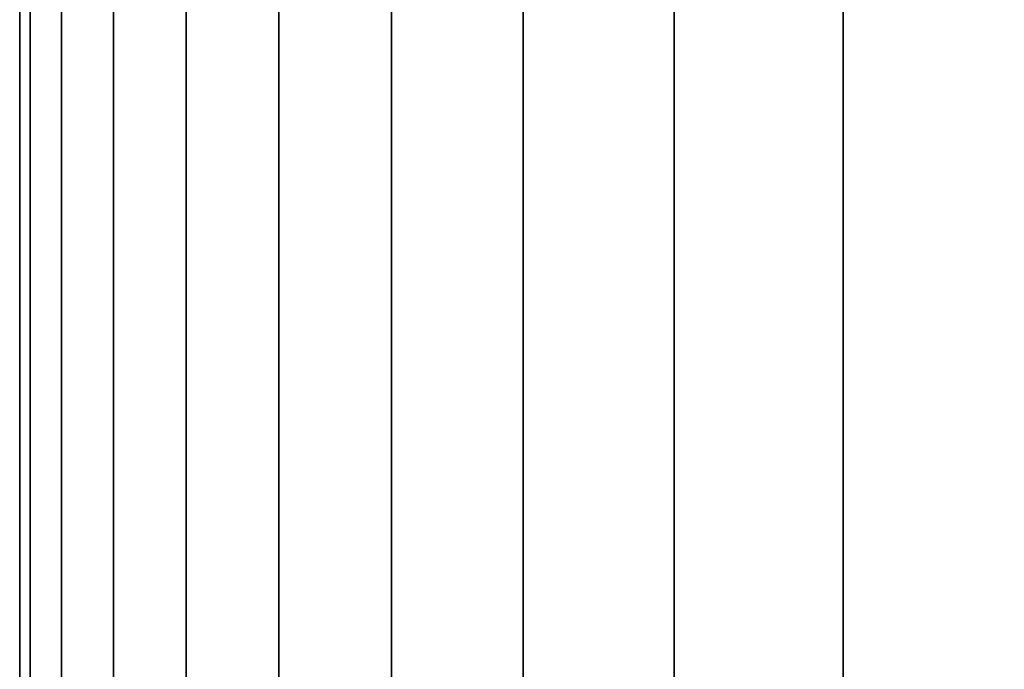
# Model space of a CAD drawing. Header units: metres. Extents: x -109 to 109, y -100 to 58.
# Tile 511 of 642: x -8.4 to -6.77, y 44.14 to 45.21. Entities that reach past the tile are written whole.
import ezdxf

# ---------------------------------------------------------------- set-up
doc = ezdxf.new("R2010")
doc.units = ezdxf.units.M
doc.layers.add('solid_21_062_100_XXX', color=7, linetype='CONTINUOUS')

msp = doc.modelspace()

# ---------------------------------------------------------------- linework, layer by layer
at = {"layer": 'solid_21_062_100_XXX'}
for points in [[(-8.382748, 37.700001, 204.459381), (-8.4, 37.700001, 204.997437), (-8.4, 45.900002, 204.997437), (-8.382741, 45.900002, 204.459244)], [(-8.382741, 45.900002, 205.535614), (-8.4, 45.900002, 204.997437), (-8.4, 37.700001, 204.997437), (-8.382748, 37.700001, 205.535477)], [(-8.382741, 45.900002, 204.459244), (-8.331037, 45.900002, 203.923264), (-8.331014, 37.700001, 203.923111), (-8.382748, 37.700001, 204.459381)], [(-8.331037, 45.900002, 206.071594), (-8.382741, 45.900002, 205.535614), (-8.382748, 37.700001, 205.535477), (-8.331014, 37.700001, 206.071747)], [(-8.331037, 45.900002, 203.923264), (-8.245097, 45.900002, 203.391693), (-8.24512, 37.700001, 203.3918), (-8.331014, 37.700001, 203.923111)], [(-8.245097, 45.900002, 206.603165), (-8.331037, 45.900002, 206.071594), (-8.331014, 37.700001, 206.071747), (-8.24512, 37.700001, 206.603058)], [(-8.125278, 45.900002, 202.86673), (-8.125287, 37.700001, 202.866776), (-8.24512, 37.700001, 203.3918), (-8.245097, 45.900002, 203.391693)], [(-8.125278, 45.900002, 207.128128), (-8.245097, 45.900002, 206.603165), (-8.24512, 37.700001, 206.603058), (-8.125287, 37.700001, 207.128082)], [(-8.125278, 45.900002, 202.86673), (-7.972069, 45.900002, 202.350525), (-7.972034, 37.700001, 202.350418), (-8.125287, 37.700001, 202.866776)], [(-7.972069, 45.900002, 207.644333), (-8.125278, 45.900002, 207.128128), (-8.125287, 37.700001, 207.128082), (-7.972034, 37.700001, 207.644455)], [(-7.972069, 45.900002, 202.350525), (-7.786101, 45.900002, 201.845184), (-7.78615, 37.700001, 201.845306), (-7.972034, 37.700001, 202.350418)], [(-7.786101, 45.900002, 208.149673), (-7.972069, 45.900002, 207.644333), (-7.972034, 37.700001, 207.644455), (-7.78615, 37.700001, 208.149551)], [(-7.786101, 45.900002, 201.845184), (-7.568139, 45.900002, 201.352814), (-7.568099, 37.700001, 201.352722), (-7.78615, 37.700001, 201.845306)], [(-7.568139, 45.900002, 208.642059), (-7.786101, 45.900002, 208.149673), (-7.78615, 37.700001, 208.149551), (-7.568099, 37.700001, 208.642136)], [(-7.568139, 45.900002, 201.352814), (-7.319077, 45.900002, 200.875397), (-7.319033, 37.700001, 200.87532), (-7.568099, 37.700001, 201.352722)], [(-7.568139, 45.900002, 208.642059), (-7.568099, 37.700001, 208.642136), (-7.319033, 37.700001, 209.119537), (-7.319077, 45.900002, 209.119461)], [(-7.319077, 45.900002, 200.875397), (-7.039941, 45.900002, 200.414932), (-7.040025, 37.700001, 200.41507), (-7.319033, 37.700001, 200.87532)], [(-7.039941, 45.900002, 209.579926), (-7.319077, 45.900002, 209.119461), (-7.319033, 37.700001, 209.119537), (-7.040025, 37.700001, 209.579788)], [(-7.039941, 45.900002, 200.414932), (-6.731876, 45.900002, 199.973297), (-6.731777, 37.700001, 199.973175), (-7.040025, 37.700001, 200.41507)], [(-6.731876, 45.900002, 210.021561), (-7.039941, 45.900002, 209.579926), (-7.040025, 37.700001, 209.579788), (-6.731777, 37.700001, 210.021683)]]:
    msp.add_3dface(points, dxfattribs=at)

doc.saveas('drawing.dxf')
